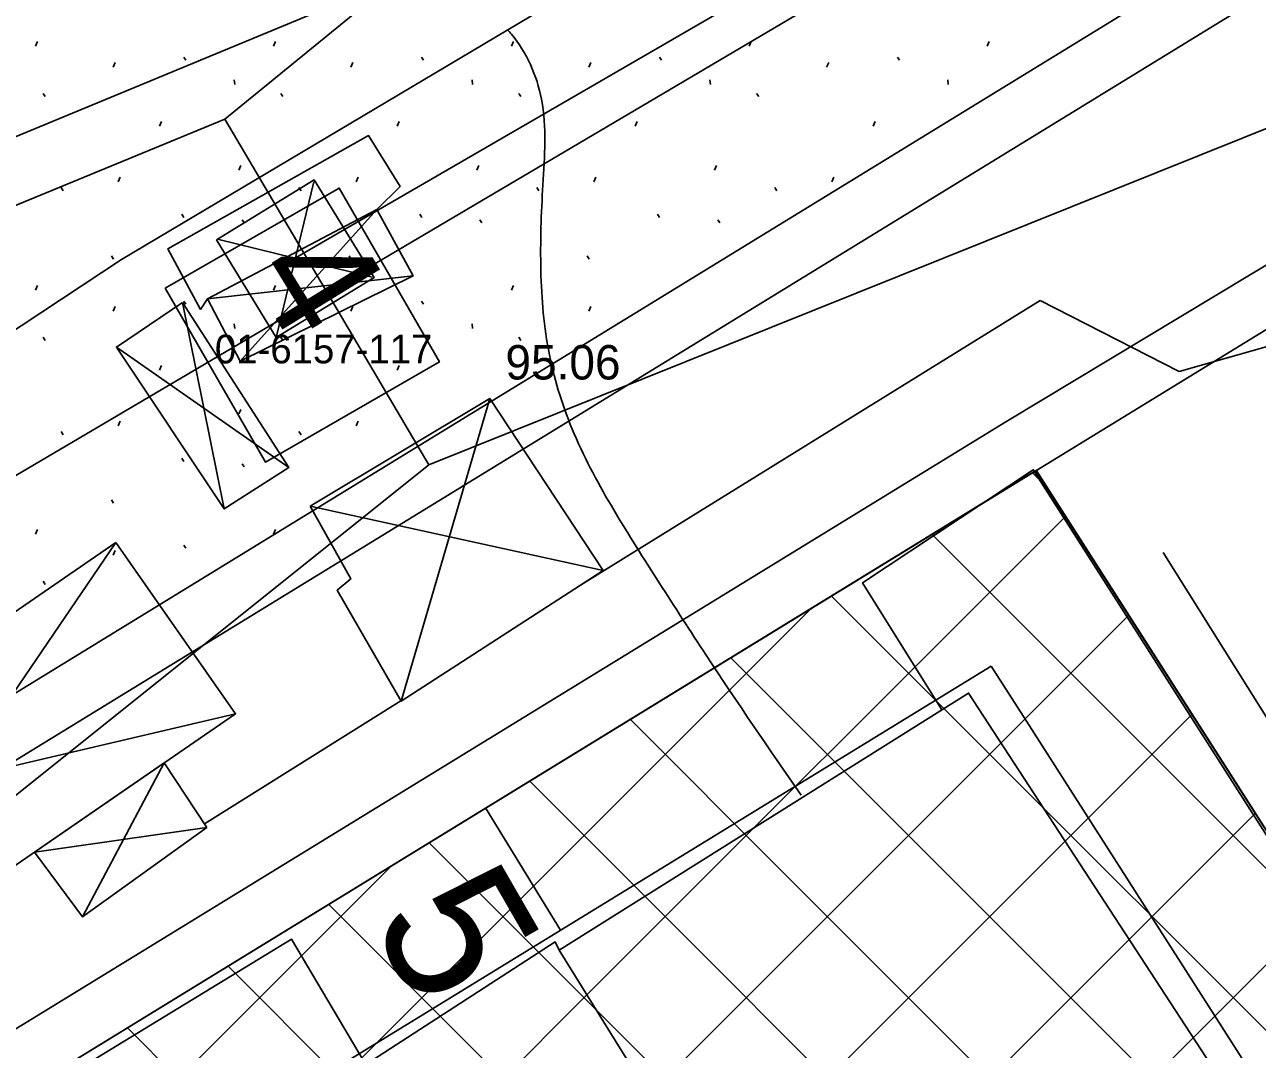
# Model space of a CAD drawing. Extents: x 412225 to 413380, y 4456471 to 4457189.
# Drawn here: x 412832.11 to 412875.09, y 4456637.39 to 4456673.13 of the extents above; entities that cross this region are included whole.
import ezdxf

# ---------------------------------------------------------------- set-up
doc = ezdxf.new("R2010")
doc.units = 0
for name, color, linetype in [('0_HALİHAZIR', 7, 'Continuous'), ('0_KADASTRO', 7, 'Continuous'), ('Level 20', 7, 'Continuous'), ('Level 28', 7, 'Continuous'), ('Level 34', 7, 'Continuous'), ('Level 41', 7, 'Continuous'), ('Level 54', 7, 'Continuous'), ('Level 62', 7, 'Continuous')]:
    doc.layers.add(name, color=color, linetype=linetype)

msp = doc.modelspace()

# ---------------------------------------------------------------- linework, layer by layer
at = {"layer": '0_HALİHAZIR'}
for p, q in [((412840.884, 4456662.21), (412842.187, 4456667.642)), ((412839.622, 4456661.385), (412844.393, 4456666.683)), ((412838.836, 4456665.646), (412844.226, 4456664.317)), ((412845.65, 4456664.36), (412838.483, 4456663.563)), ((412837.616, 4456663.432), (412839.067, 4456656.233)), ((412841.319, 4456657.678), (412835.312, 4456661.877)), ((412848.326, 4456660.086), (412845.239, 4456649.529)), ((412852.282, 4456654.089), (412842.061, 4456656.335)), ((412835.287, 4456655.067), (412823.971, 4456638.427)), ((412839.467, 4456649.092), (412819.99, 4456644.526)), ((412834.124, 4456642.012), (412836.98, 4456647.38)), ((412832.457, 4456644.267), (412838.464, 4456645.127))]:
    msp.add_line(p, q, dxfattribs=at)
for points in [[(412841.576, 4456665.003), (413057.926, 4456790.466), (413273.464, 4456916.652), (413307.769, 4456936.91)], [(412813.007, 4456650.071), (412835.489, 4456664.933), (412867.464, 4456683.962), (412901.181, 4456703.969), (412934.85, 4456721.065), (412956.754, 4456731.07), (412958.117, 4456731.459), (412959.035, 4456731.634), (412960.277, 4456731.39), (412961.32, 4456730.801), (412962.336, 4456729.858), (412972.363, 4456705.953), (412988.995, 4456670.284), (413003.917, 4456634.999), (413014.424, 4456609.495), (413014.707, 4456606.962), (413014.677, 4456605.697), (413014.483, 4456604.379), (413013.724, 4456603.316), (412984.218, 4456588.075)], [(412867.51, 4456663.509), (412872.358, 4456661.029), (412881.041, 4456663.489), (412895.246, 4456672.813), (412908.995, 4456651.055), (412920.23, 4456633.539), (412901.098, 4456623.008), (412880.299, 4456655.901)], [(412838.483, 4456663.563), (412838.246, 4456663.191), (412837.103, 4456665.31), (412844.1, 4456669.258), (412845.201, 4456667.485), (412844.393, 4456666.683)], [(412838.794, 4456665.62), (412842.204, 4456667.711), (412844.295, 4456664.301), (412840.884, 4456662.21), (412838.794, 4456665.62)], [(412851.58, 4456653.635), (412867.51, 4456663.509)], [(412864.09, 4456649.23), (412861.323, 4456653.662), (412867.276, 4456657.602), (412889.795, 4456622.312), (412885.06, 4456619.071)], [(412871.802, 4456654.718), (412904.956, 4456601.822), (412913.295, 4456588.884)], [(412838.38, 4456645.255), (412845.229, 4456649.546)], [(412826.926, 4456625.298), (412827.917, 4456626.274), (412843.946, 4456636.945), (412841.419, 4456641.224), (412821.803, 4456629.264)]]:
    msp.add_lwpolyline(points, dxfattribs=at)
for points in [[(412844.393, 4456666.683), (412845.65, 4456664.36), (412839.622, 4456661.385), (412838.483, 4456663.563)], [(412837.616, 4456663.432), (412841.319, 4456657.678), (412839.067, 4456656.233), (412835.312, 4456661.877)], [(412842.061, 4456656.335), (412848.326, 4456660.086), (412852.282, 4456654.089), (412845.239, 4456649.529), (412843.004, 4456653.399), (412843.479, 4456653.795)], [(412835.287, 4456655.067), (412839.467, 4456649.092), (412823.971, 4456638.427), (412819.99, 4456644.526)], [(412862.806, 4456609.005), (412866.615, 4456602.955), (412887.214, 4456615.767), (412865.017, 4456649.812), (412850.743, 4456640.842), (412850.606, 4456641.13), (412844.237, 4456637.007)], [(412887.214, 4456615.767), (412865.017, 4456649.812), (412850.743, 4456640.842), (412868.32, 4456612.516), (412862.806, 4456609.005), (412866.615, 4456602.955), (412883.071, 4456613.007)], [(412838.464, 4456645.127), (412834.124, 4456642.012), (412832.457, 4456644.267), (412836.98, 4456647.38)]]:
    msp.add_lwpolyline(points, close=True, dxfattribs=at)
for points in [[(412954.779, 4456612.553), (412952.206, 4456613.697), (412941.009, 4456618.727), (412920.288, 4456630.573), (412911.175, 4456637.709), (412908.09, 4456640.597), (412896.792, 4456650.717), (412890.704, 4456656.374), (412889.418, 4456657.685), (412876.396, 4456672.773), (412875.794, 4456673.634), (412875.1, 4456674.94), (412874.235, 4456677.292), (412871.061, 4456682.644), (412869.151, 4456684.963)], [(412859.184, 4456646.246), (412855.866, 4456651.138), (412854.237, 4456653.656), (412852.648, 4456656.201), (412851.271, 4456658.85), (412850.404, 4456661.611), (412850.107, 4456664.544), (412850.178, 4456667.541), (412850.129, 4456670.525), (412849.078, 4456672.796), (412848.95, 4456672.943)]]:
    msp.add_spline(points, degree=3, dxfattribs=at)
at = {"layer": '0_KADASTRO'}
for points in [[(412758.558, 4456668.786), (412808.977, 4456694.209), (412902.634, 4456741.974), (412909.074, 4456745.179), (412943.419, 4456762.272), (412949.024, 4456765.062), (412952.615, 4456766.849), (412963.581, 4456772.307), (412985.511, 4456783.221), (412985.536, 4456782.611), (412987.65, 4456731.4), (412981.45, 4456727.59), (412970.633, 4456720.947), (412967.171, 4456718.821), (412964.24, 4456717.02), (412920.19, 4456689.98), (412911.66, 4456684.75), (412892.499, 4456672.986), (412877.7, 4456663.9), (412867.363, 4456657.565), (412824.012, 4456630.971), (412807.183, 4456620.644)], [(412837.011, 4456663.934), (412843.078, 4456667.427), (412846.572, 4456661.361), (412840.505, 4456657.867)], [(412837.011, 4456663.934), (412843.078, 4456667.427), (412846.572, 4456661.361), (412840.505, 4456657.867)], [(412824.012, 4456630.971), (412867.363, 4456657.565), (412891.881, 4456619.266), (412862.602, 4456600.548), (412857.121, 4456597.044)]]:
    msp.add_lwpolyline(points, close=True, dxfattribs=at)
at = {"layer": 'Level 20'}
for p, q in [((412836.343, 4456632.677), (412865.806, 4456650.756)), ((412850.796, 4456641.545), (412848.181, 4456645.807))]:
    msp.add_line(p, q, dxfattribs=at)
for points in [[(412865.806, 4456650.756), (412867.035, 4456648.833)], [(412867.035, 4456648.833), (412887.632, 4456616.591), (412890.181, 4456612.594), (412904.356, 4456590.395), (412912.32, 4456577.931), (412920.976, 4456564.381)]]:
    msp.add_lwpolyline(points, dxfattribs=at)
at = {"layer": 'Level 28'}
for p, q in [((412917.79, 4456702.575), (412795.286, 4456627.414)), ((412824.031, 4456630.983), (412867.359, 4456657.571))]:
    msp.add_line(p, q, dxfattribs=at)
for points in [[(412867.376, 4456657.586), (412871.266, 4456651.496)], [(412871.266, 4456651.496), (412891.846, 4456619.281), (412894.396, 4456615.284), (412908.57, 4456593.086), (412916.533, 4456580.623), (412928.276, 4456562.241)]]:
    msp.add_lwpolyline(points, dxfattribs=at)
at = {"layer": 'Level 34'}
for p, q in [((412867.765, 4456656.977), (412867.24, 4456657.502)), ((412851.453, 4456639.026), (412868.404, 4456655.977)), ((412869.009, 4456650.076), (412863.734, 4456655.351)), ((412836.189, 4456629.419), (412859.559, 4456652.789)), ((412865.538, 4456647.891), (412860.228, 4456653.2)), ((412866.716, 4456648.632), (412870.609, 4456652.525)), ((412862.066, 4456645.706), (412856.723, 4456651.049)), ((412877.77, 4456641.315), (412869.009, 4456650.076)), ((412869.009, 4456650.076), (412869.009, 4456650.076)), ((412839.179, 4456615.438), (412872.814, 4456649.074)), ((412836.387, 4456618.303), (412866.716, 4456648.632)), ((412858.594, 4456643.521), (412853.217, 4456648.898)), ((412887.776, 4456625.653), (412865.538, 4456647.891)), ((412855.122, 4456641.335), (412849.711, 4456646.746)), ((412841.971, 4456612.573), (412875.019, 4456645.622)), ((412897.767, 4456610.004), (412862.066, 4456645.706)), ((412862.066, 4456645.706), (412862.066, 4456645.706)), ((412851.651, 4456639.15), (412846.206, 4456644.595)), ((412828.011, 4456626.898), (412844.918, 4456643.805)), ((412907.76, 4456594.355), (412858.594, 4456643.521)), ((412858.594, 4456643.521), (412858.594, 4456643.521)), ((412848.179, 4456636.965), (412842.7, 4456642.444)), ((412844.762, 4456609.708), (412877.224, 4456642.17)), ((412917.768, 4456578.69), (412855.122, 4456641.335)), ((412844.707, 4456634.78), (412839.194, 4456640.293)), ((412927.774, 4456563.027), (412851.651, 4456639.15)), ((412833.595, 4456621.168), (412851.453, 4456639.026)), ((412851.453, 4456639.026), (412851.453, 4456639.026)), ((412841.236, 4456632.595), (412835.689, 4456638.142))]:
    msp.add_line(p, q, dxfattribs=at)
at = {"layer": 'Level 41'}
for p, q in [((412832.493, 4456672.375), (412832.564, 4456672.534)), ((412840.786, 4456672.375), (412840.857, 4456672.534)), ((412849.079, 4456672.375), (412849.15, 4456672.534)), ((412857.372, 4456672.375), (412857.443, 4456672.534)), ((412865.665, 4456672.375), (412865.736, 4456672.534)), ((412835.192, 4456671.646), (412835.264, 4456671.806)), ((412837.657, 4456671.991), (412837.728, 4456671.884)), ((412843.485, 4456671.646), (412843.557, 4456671.806)), ((412845.95, 4456671.991), (412846.021, 4456671.884)), ((412851.778, 4456671.646), (412851.85, 4456671.806)), ((412854.243, 4456671.991), (412854.314, 4456671.884)), ((412860.071, 4456671.646), (412860.143, 4456671.806)), ((412862.536, 4456671.991), (412862.607, 4456671.884)), ((412839.415, 4456671.2), (412839.433, 4456671.04)), ((412847.708, 4456671.2), (412847.726, 4456671.04)), ((412856.001, 4456671.2), (412856.019, 4456671.04)), ((412864.294, 4456671.2), (412864.312, 4456671.04)), ((412832.752, 4456670.73), (412832.822, 4456670.623)), ((412841.045, 4456670.73), (412841.115, 4456670.623)), ((412849.338, 4456670.73), (412849.408, 4456670.623)), ((412857.631, 4456670.73), (412857.701, 4456670.623)), ((412836.808, 4456669.586), (412836.88, 4456669.746)), ((412845.101, 4456669.586), (412845.173, 4456669.746)), ((412853.394, 4456669.586), (412853.466, 4456669.746)), ((412861.687, 4456669.586), (412861.759, 4456669.746)), ((412839.58, 4456668.056), (412839.65, 4456668.216)), ((412847.873, 4456668.056), (412847.943, 4456668.216)), ((412856.166, 4456668.056), (412856.236, 4456668.216)), ((412833.382, 4456667.44), (412833.453, 4456667.334)), ((412835.37, 4456667.648), (412835.441, 4456667.808)), ((412841.675, 4456667.44), (412841.746, 4456667.334)), ((412843.663, 4456667.648), (412843.734, 4456667.808)), ((412849.968, 4456667.44), (412850.039, 4456667.334)), ((412851.956, 4456667.648), (412852.027, 4456667.808)), ((412858.261, 4456667.44), (412858.332, 4456667.334)), ((412860.249, 4456667.648), (412860.32, 4456667.808)), ((412837.59, 4456666.511), (412837.661, 4456666.404)), ((412839.689, 4456666.319), (412839.76, 4456666.212)), ((412845.883, 4456666.511), (412845.954, 4456666.404)), ((412847.982, 4456666.319), (412848.053, 4456666.212)), ((412854.176, 4456666.511), (412854.247, 4456666.404)), ((412856.275, 4456666.319), (412856.346, 4456666.212)), ((412835.134, 4456665.058), (412835.205, 4456664.951)), ((412843.427, 4456665.058), (412843.498, 4456664.951)), ((412851.72, 4456665.058), (412851.791, 4456664.951)), ((412832.493, 4456663.865), (412832.564, 4456664.024)), ((412840.786, 4456663.865), (412840.857, 4456664.024)), ((412849.079, 4456663.865), (412849.15, 4456664.024)), ((412835.192, 4456663.136), (412835.264, 4456663.296)), ((412837.657, 4456663.481), (412837.728, 4456663.374)), ((412843.485, 4456663.136), (412843.557, 4456663.296)), ((412845.95, 4456663.481), (412846.021, 4456663.374)), ((412851.778, 4456663.136), (412851.85, 4456663.296)), ((412839.415, 4456662.69), (412839.433, 4456662.53)), ((412847.708, 4456662.69), (412847.726, 4456662.53)), ((412832.752, 4456662.22), (412832.822, 4456662.113)), ((412841.045, 4456662.22), (412841.115, 4456662.113)), ((412849.338, 4456662.22), (412849.408, 4456662.113)), ((412836.808, 4456661.076), (412836.88, 4456661.236)), ((412845.101, 4456661.076), (412845.173, 4456661.236)), ((412839.58, 4456659.546), (412839.65, 4456659.706)), ((412835.37, 4456659.138), (412835.441, 4456659.298)), ((412843.663, 4456659.138), (412843.734, 4456659.298)), ((412833.382, 4456658.93), (412833.453, 4456658.824)), ((412841.675, 4456658.93), (412841.746, 4456658.824)), ((412837.59, 4456658.001), (412837.661, 4456657.894)), ((412839.689, 4456657.809), (412839.76, 4456657.702)), ((412835.134, 4456656.548), (412835.205, 4456656.441)), ((412832.493, 4456655.355), (412832.564, 4456655.514)), ((412840.786, 4456655.355), (412840.857, 4456655.514)), ((412837.657, 4456654.971), (412837.728, 4456654.864)), ((412835.192, 4456654.626), (412835.264, 4456654.786)), ((412832.752, 4456653.71), (412832.822, 4456653.603))]:
    msp.add_line(p, q, dxfattribs=at)
at = {"layer": 'Level 54'}
for p, q in [((412839.084, 4456669.826), (412887.855, 4456709.671)), ((412904.619, 4456681.248), (412846.196, 4456657.768)), ((412784.448, 4456649.562), (412856.216, 4456679.35)), ((412839.084, 4456669.826), (412767.103, 4456640.144)), ((412839.084, 4456669.826), (412846.196, 4456657.768)), ((412785.39, 4456609.135), (412846.197, 4456657.768))]:
    msp.add_line(p, q, dxfattribs=at)
for points in [[(412842.641, 4456663.797), (413057.204, 4456790.554)], [(412772.193, 4456622.249), (412842.641, 4456663.797)]]:
    msp.add_lwpolyline(points, dxfattribs=at)
at = {"layer": 'Level 62'}
for p, q in [((412921.393, 4456702.44), (412819.706, 4456640.05)), ((412910.874, 4456686.089), (412866.313, 4456659.276)), ((412823.823, 4456633.202), (412866.313, 4456659.276))]:
    msp.add_line(p, q, dxfattribs=at)

# ---------------------------------------------------------------- texts
at = {"layer": '0_HALİHAZIR'}
msp.add_text('95.06', height=1.2, dxfattribs=at).set_placement((412848.871, 4456660.749))
at = {"layer": '0_KADASTRO'}
msp.add_text('01-6157-117', height=1, dxfattribs=at).set_placement((412838.743, 4456661.312))
msp.add_text('01-6157-117', height=1, dxfattribs=at).set_placement((412838.743, 4456661.312))
at = {"layer": 'Level 20'}
msp.add_text('5', height=5, rotation=299.9437, dxfattribs=at).set_placement((412844.118, 4456641.823))
at = {"layer": 'Level 54'}
msp.add_text('4', height=4, rotation=301.6, dxfattribs=at).set_placement((412839.889, 4456664.452))

doc.saveas('drawing.dxf')
